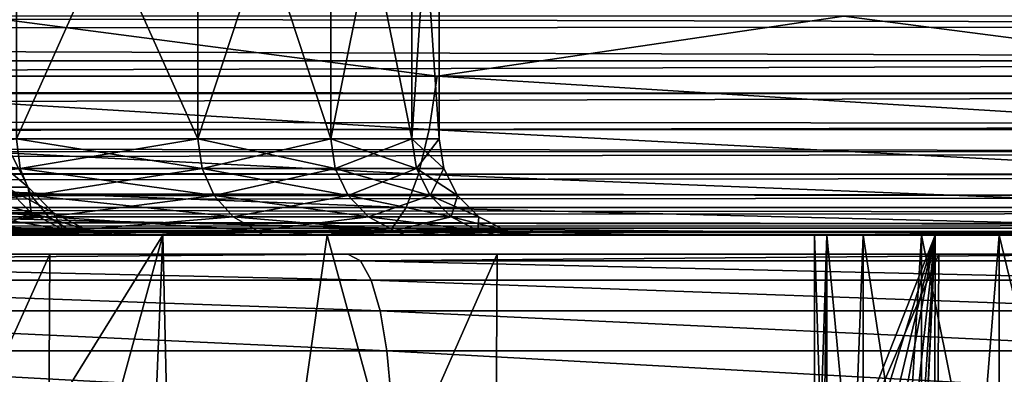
# Model space of a CAD drawing. Header units: metres. Extents: x -109 to 109, y -63 to 140.
# Tile 217 of 480: x 9.32 to 14.44, y -0.72 to 1.12. Entities that reach past the tile are written whole.
import ezdxf

# ---------------------------------------------------------------- set-up
doc = ezdxf.new("R2010")
doc.units = ezdxf.units.M
doc.layers.add('solid_502308_SW0001', color=7, linetype='CONTINUOUS')

msp = doc.modelspace()

# ---------------------------------------------------------------- linework, layer by layer
at = {"layer": 'solid_502308_SW0001'}
for points in [[(9.303696, 2.6, 9.459531), (10.246575, 2.6, 7.920891), (9.303697, 0.5, 9.459529)], [(10.246575, 2.6, 7.920891), (10.246576, 0.5, 7.920889), (9.303697, 0.5, 9.459529)], [(9.303697, 2.6, -4.059529), (9.303697, 0.5, -4.059529), (10.246575, 0.5, -2.52089)], [(10.246576, 2.6, -2.520889), (9.303697, 2.6, -4.059529), (10.246575, 0.5, -2.52089)], [(10.246575, 2.6, 7.920891), (10.93715, 2.6, 6.253696), (10.246576, 0.5, 7.920889)], [(10.246576, 2.6, -2.520889), (10.246575, 0.5, -2.52089), (10.93715, 0.5, -0.853695)], [(10.93715, 2.6, 6.253696), (10.93715, 0.5, 6.253695), (10.246576, 0.5, 7.920889)], [(10.93715, 2.6, -0.853694), (10.246576, 2.6, -2.520889), (10.93715, 0.5, -0.853695)], [(11.358416, 2.6, 4.498997), (11.358416, 0.5, 4.498996), (10.93715, 0.5, 6.253695)], [(10.93715, 2.6, 6.253696), (11.358416, 2.6, 4.498997), (10.93715, 0.5, 6.253695)], [(10.93715, 2.6, -0.853694), (10.93715, 0.5, -0.853695), (11.358416, 0.5, 0.901004)], [(11.358417, 2.6, 0.901005), (10.93715, 2.6, -0.853694), (11.358416, 0.5, 0.901004)], [(11.5, 2.6, 2.700001), (11.5, 0.5, 2.7), (11.358416, 0.5, 4.498996)], [(11.358416, 2.6, 4.498997), (11.5, 2.6, 2.700001), (11.358416, 0.5, 4.498996)], [(11.358417, 2.6, 0.901005), (11.358416, 0.5, 0.901004), (11.5, 0.5, 2.7)], [(11.5, 2.6, 2.700001), (11.358417, 2.6, 0.901005), (11.5, 0.5, 2.7)], [(-24.23188, 1.200691, -17.246307), (24.234295, 1.271283, -17.258932), (24.226345, 1.08459, -17.217802)], [(-24.22471, 1.056618, -17.209446), (-24.23188, 1.200691, -17.246307), (24.226345, 1.08459, -17.217802)], [(9.104465, 1.135432, 16.604481), (6.9163, 0.825154, 16.753988), (11.489544, 0.825154, 16.113579)], [(13.602978, 1.135432, 15.824905), (9.104465, 1.135432, 16.604481), (11.489544, 0.825154, 16.113579)], [(13.602978, 1.135432, 15.824905), (11.489544, 0.825154, 16.113579), (16.007816, 0.825154, 15.156216)], [(13.602978, 1.135432, 15.824905), (16.007816, 0.825154, 15.156216), (18.040594, 1.135913, 14.733995)], [(-24.22471, 1.056618, -17.209446), (24.226345, 1.08459, -17.217802), (24.213856, 0.904385, -17.153151)], [(-24.213861, 0.904573, -17.153231), (-24.22471, 1.056618, -17.209446), (24.213856, 0.904385, -17.153151)], [(-24.199003, 0.751157, -17.076178), (-24.213861, 0.904573, -17.153231), (24.213856, 0.904385, -17.153151)], [(-24.199003, 0.751157, -17.076178), (24.213856, 0.904385, -17.153151), (24.197004, 0.733541, -17.065868)], [(11.447783, 0.547746, 15.937496), (6.9163, 0.825154, 16.753988), (6.89109, 0.547746, 16.574986)], [(11.447783, 0.547746, 15.937496), (11.489544, 0.825154, 16.113579), (6.9163, 0.825154, 16.753988)], [(15.949615, 0.547746, 14.984539), (11.489544, 0.825154, 16.113579), (11.447783, 0.547746, 15.937496)], [(15.949615, 0.547746, 14.984539), (16.007816, 0.825154, 15.156216), (11.489544, 0.825154, 16.113579)], [(-24.197247, 0.735539, -17.067053), (-24.199003, 0.751157, -17.076178), (24.197004, 0.733541, -17.065868)], [(-24.180655, 0.6063, -16.981171), (-24.197247, 0.735539, -17.067053), (24.197004, 0.733541, -17.065868)], [(-24.180655, 0.6063, -16.981171), (24.197004, 0.733541, -17.065868), (24.17602, 0.574859, -16.957199)], [(-24.159142, 0.472982, -16.86974), (-24.180655, 0.6063, -16.981171), (24.17602, 0.574859, -16.957199)], [(-24.159142, 0.472982, -16.86974), (24.17602, 0.574859, -16.957199), (24.151209, 0.431021, -16.828747)], [(6.89109, 0.547746, 16.574986), (6.858017, 0.316719, 16.340048), (11.393015, 0.316719, 15.706382)], [(11.447783, 0.547746, 15.937496), (6.89109, 0.547746, 16.574986), (11.393015, 0.316719, 15.706382)], [(11.447783, 0.547746, 15.937496), (11.393015, 0.316719, 15.706382), (15.8733, 0.316719, 14.759193)], [(15.949615, 0.547746, 14.984539), (11.447783, 0.547746, 15.937496), (15.8733, 0.316719, 14.759193)], [(-24.152525, 0.43775, -16.835541), (-24.159142, 0.472982, -16.86974), (24.151209, 0.431021, -16.828747)], [(9.323494, 0.345491, -4.073915), (9.303697, 0.5, -4.059529), (8.131729, 0.5, -5.431727)], [(9.323494, 0.345491, -4.073915), (8.131729, 0.5, -5.431727), (8.149033, 0.345491, -5.449032)], [(8.149032, 0.345491, 10.849032), (9.303697, 0.5, 9.459529), (9.323494, 0.345491, 9.473914)], [(9.323494, 0.345491, 9.473914), (9.303697, 0.5, 9.459529), (10.246576, 0.5, 7.920889)], [(10.268379, 0.345491, -2.532001), (10.246575, 0.5, -2.52089), (9.303697, 0.5, -4.059529)], [(10.268379, 0.345491, -2.532001), (9.303697, 0.5, -4.059529), (9.323494, 0.345491, -4.073915)], [(9.323494, 0.345491, 9.473914), (10.246576, 0.5, 7.920889), (10.268379, 0.345491, 7.932001)], [(10.960424, 0.345491, -0.861258), (10.93715, 0.5, -0.853695), (10.246575, 0.5, -2.52089)], [(10.960424, 0.345491, -0.861258), (10.246575, 0.5, -2.52089), (10.268379, 0.345491, -2.532001)], [(10.268379, 0.345491, 7.932001), (10.246576, 0.5, 7.920889), (10.93715, 0.5, 6.253695)], [(10.268379, 0.345491, 7.932001), (10.93715, 0.5, 6.253695), (10.960423, 0.345491, 6.261258)], [(10.960423, 0.345491, 6.261258), (10.93715, 0.5, 6.253695), (11.358416, 0.5, 4.498996)], [(11.382586, 0.345491, 0.897175), (11.358416, 0.5, 0.901004), (10.93715, 0.5, -0.853695)], [(11.382586, 0.345491, 0.897175), (10.93715, 0.5, -0.853695), (10.960424, 0.345491, -0.861258)], [(10.960423, 0.345491, 6.261258), (11.358416, 0.5, 4.498996), (11.382586, 0.345491, 4.502825)], [(11.382586, 0.345491, 4.502825), (11.358416, 0.5, 4.498996), (11.5, 0.5, 2.7)], [(11.524471, 0.345491, 2.7), (11.5, 0.5, 2.7), (11.358416, 0.5, 0.901004)], [(11.524471, 0.345491, 2.7), (11.358416, 0.5, 0.901004), (11.382586, 0.345491, 0.897175)], [(11.382586, 0.345491, 4.502825), (11.5, 0.5, 2.7), (11.524471, 0.345491, 2.7)], [(-24.134705, 0.353201, -16.743351), (-24.152525, 0.43775, -16.835541), (24.151209, 0.431021, -16.828747)], [(-24.134705, 0.353201, -16.743351), (24.151209, 0.431021, -16.828747), (24.122955, 0.304525, -16.682474)], [(9.164949, 0.415128, 4.151586), (9.249078, 0.247634, 4.16491), (9.364368, 0.247634, 2.7)], [(9.279192, 0.415128, 2.7), (9.164949, 0.415128, 4.151586), (9.364368, 0.247634, 2.7)], [(9.279192, 0.415128, 2.7), (9.364368, 0.247634, 2.7), (9.249078, 0.247634, 1.23509)], [(-24.107645, 0.248562, -16.603456), (-24.134705, 0.353201, -16.743351), (24.122955, 0.304525, -16.682474)], [(6.858017, 0.316719, 16.340048), (6.818843, 0.143325, 16.060598), (11.328089, 0.143325, 15.431458)], [(11.393015, 0.316719, 15.706382), (6.858017, 0.316719, 16.340048), (11.328089, 0.143325, 15.431458)], [(8.149032, 0.345491, 10.849032), (9.323494, 0.345491, 9.473914), (8.199316, 0.20598, 10.899316)], [(8.149033, 0.345491, -5.449032), (8.199316, 0.20598, -5.499316), (9.381024, 0.20598, -4.115713)], [(9.323494, 0.345491, -4.073915), (8.149033, 0.345491, -5.449032), (9.381024, 0.20598, -4.115713)], [(9.323494, 0.345491, 9.473914), (9.381024, 0.20598, 9.515713), (8.199316, 0.20598, 10.899316)], [(9.323494, 0.345491, -4.073915), (9.381024, 0.20598, -4.115713), (10.331741, 0.20598, -2.564285)], [(10.268379, 0.345491, -2.532001), (9.323494, 0.345491, -4.073915), (10.331741, 0.20598, -2.564285)], [(9.323494, 0.345491, 9.473914), (10.268379, 0.345491, 7.932001), (9.381024, 0.20598, 9.515713)], [(10.268379, 0.345491, 7.932001), (10.331741, 0.20598, 7.964285), (9.381024, 0.20598, 9.515713)], [(10.268379, 0.345491, -2.532001), (10.331741, 0.20598, -2.564285), (11.028055, 0.20598, -0.883232)], [(10.960424, 0.345491, -0.861258), (10.268379, 0.345491, -2.532001), (11.028055, 0.20598, -0.883232)], [(10.268379, 0.345491, 7.932001), (10.960423, 0.345491, 6.261258), (10.331741, 0.20598, 7.964285)], [(10.960423, 0.345491, 6.261258), (11.028055, 0.20598, 6.283233), (10.331741, 0.20598, 7.964285)], [(10.960423, 0.345491, 6.261258), (11.382586, 0.345491, 4.502825), (11.028055, 0.20598, 6.283233)], [(10.960424, 0.345491, -0.861258), (11.028055, 0.20598, -0.883232), (11.452823, 0.20598, 0.886051)], [(11.382586, 0.345491, 0.897175), (10.960424, 0.345491, -0.861258), (11.452823, 0.20598, 0.886051)], [(11.382586, 0.345491, 4.502825), (11.452823, 0.20598, 4.513949), (11.028055, 0.20598, 6.283233)], [(11.393015, 0.316719, 15.706382), (11.328089, 0.143325, 15.431458), (15.782797, 0.143325, 14.491098)], [(11.382586, 0.345491, 0.897175), (11.452823, 0.20598, 0.886051), (11.595584, 0.20598, 2.7)], [(11.524471, 0.345491, 2.7), (11.382586, 0.345491, 0.897175), (11.595584, 0.20598, 2.7)], [(11.382586, 0.345491, 4.502825), (11.524471, 0.345491, 2.7), (11.452823, 0.20598, 4.513949)], [(15.8733, 0.316719, 14.759193), (11.393015, 0.316719, 15.706382), (15.782797, 0.143325, 14.491098)], [(11.524471, 0.345491, 2.7), (11.595584, 0.20598, 2.7), (11.452823, 0.20598, 4.513949)], [(-24.107645, 0.248562, -16.603456), (24.122955, 0.304525, -16.682474), (24.091713, 0.197646, -16.520699)], [(-24.104244, 0.237048, -16.585764), (-24.107645, 0.248562, -16.603456), (24.091713, 0.197646, -16.520699)], [(-24.078539, 0.160736, -16.452026), (-24.104244, 0.237048, -16.585764), (24.091713, 0.197646, -16.520699)], [(8.199316, 0.20598, -5.499316), (8.277648, 0.095307, -5.577648), (9.470646, 0.095307, -4.180827)], [(9.381024, 0.20598, -4.115713), (8.199316, 0.20598, -5.499316), (9.470646, 0.095307, -4.180827)], [(8.199316, 0.20598, 10.899316), (9.381024, 0.20598, 9.515713), (8.277648, 0.095307, 10.977648)], [(9.381024, 0.20598, 9.515713), (9.470646, 0.095307, 9.580827), (8.277648, 0.095307, 10.977648)], [(8.906043, 0.247634, 5.593749), (9.032351, 0.114701, 5.634789), (9.38025, 0.114701, 4.185686)], [(9.249078, 0.247634, 4.16491), (8.906043, 0.247634, 5.593749), (9.38025, 0.114701, 4.185686)], [(9.249078, 0.247634, 1.23509), (9.38025, 0.114701, 1.214314), (9.032351, 0.114701, -0.234789)], [(9.249078, 0.247634, 4.16491), (9.38025, 0.114701, 4.185686), (9.497176, 0.114701, 2.7)], [(9.364368, 0.247634, 2.7), (9.249078, 0.247634, 4.16491), (9.497176, 0.114701, 2.7)], [(9.249078, 0.247634, 1.23509), (9.364368, 0.247634, 2.7), (9.38025, 0.114701, 1.214314)], [(9.364368, 0.247634, 2.7), (9.497176, 0.114701, 2.7), (9.38025, 0.114701, 1.214314)], [(9.381024, 0.20598, -4.115713), (9.470646, 0.095307, -4.180827), (10.430445, 0.095307, -2.614577)], [(10.331741, 0.20598, -2.564285), (9.381024, 0.20598, -4.115713), (10.430445, 0.095307, -2.614577)], [(9.381024, 0.20598, 9.515713), (10.331741, 0.20598, 7.964285), (9.470646, 0.095307, 9.580827)], [(10.331741, 0.20598, 7.964285), (10.430445, 0.095307, 8.014577), (9.470646, 0.095307, 9.580827)], [(10.331741, 0.20598, -2.564285), (10.430445, 0.095307, -2.614577), (11.133411, 0.095307, -0.917465)], [(11.028055, 0.20598, -0.883232), (10.331741, 0.20598, -2.564285), (11.133411, 0.095307, -0.917465)], [(10.331741, 0.20598, 7.964285), (11.028055, 0.20598, 6.283233), (10.430445, 0.095307, 8.014577)], [(11.028055, 0.20598, 6.283233), (11.133411, 0.095307, 6.317465), (10.430445, 0.095307, 8.014577)], [(11.028055, 0.20598, -0.883232), (11.133411, 0.095307, -0.917465), (11.562237, 0.095307, 0.868722)], [(11.452823, 0.20598, 0.886051), (11.028055, 0.20598, -0.883232), (11.562237, 0.095307, 0.868722)], [(11.028055, 0.20598, 6.283233), (11.452823, 0.20598, 4.513949), (11.133411, 0.095307, 6.317465)], [(11.452823, 0.20598, 4.513949), (11.562237, 0.095307, 4.531279), (11.133411, 0.095307, 6.317465)], [(11.452823, 0.20598, 0.886051), (11.562237, 0.095307, 0.868722), (11.706362, 0.095307, 2.7)], [(11.595584, 0.20598, 2.7), (11.452823, 0.20598, 0.886051), (11.706362, 0.095307, 2.7)], [(11.452823, 0.20598, 4.513949), (11.595584, 0.20598, 2.7), (11.562237, 0.095307, 4.531279)], [(11.595584, 0.20598, 2.7), (11.706362, 0.095307, 2.7), (11.562237, 0.095307, 4.531279)], [(-24.078539, 0.160736, -16.452026), (24.091713, 0.197646, -16.520699), (24.057997, 0.112365, -16.346094)], [(-24.053606, 0.103297, -16.323484), (-24.078539, 0.160736, -16.452026), (24.057997, 0.112365, -16.346094)], [(-24.053606, 0.103297, -16.323484), (24.057997, 0.112365, -16.346094), (24.022404, 0.05029, -16.161623)], [(-24.047312, 0.091087, -16.291218), (-24.053606, 0.103297, -16.323484), (24.022404, 0.05029, -16.161623)], [(6.818843, 0.143325, 16.060598), (6.77527, 0.036011, 15.750271), (11.25596, 0.036011, 15.126151)], [(11.328089, 0.143325, 15.431458), (6.818843, 0.143325, 16.060598), (11.25596, 0.036011, 15.126151)], [(9.032351, 0.114701, 5.634789), (9.191571, 0.029366, 5.686522), (9.545603, 0.029366, 4.211875)], [(9.38025, 0.114701, 4.185686), (9.032351, 0.114701, 5.634789), (9.545603, 0.029366, 4.211875)], [(9.032351, 0.114701, -0.234789), (9.38025, 0.114701, 1.214314), (9.191571, 0.029366, -0.286523)], [(9.38025, 0.114701, 1.214314), (9.545603, 0.029366, 1.188125), (9.191571, 0.029366, -0.286523)], [(9.38025, 0.114701, 4.185686), (9.545603, 0.029366, 4.211875), (9.66459, 0.029366, 2.7)], [(9.497176, 0.114701, 2.7), (9.38025, 0.114701, 4.185686), (9.66459, 0.029366, 2.7)], [(9.38025, 0.114701, 1.214314), (9.497176, 0.114701, 2.7), (9.545603, 0.029366, 1.188125)], [(9.497176, 0.114701, 2.7), (9.66459, 0.029366, 2.7), (9.545603, 0.029366, 1.188125)], [(11.328089, 0.143325, 15.431458), (11.25596, 0.036011, 15.126151), (15.682309, 0.036011, 14.19336)], [(15.782797, 0.143325, 14.491098), (11.328089, 0.143325, 15.431458), (15.682309, 0.036011, 14.19336)], [(-24.01502, 0.040646, -16.123297), (-24.047312, 0.091087, -16.291218), (24.022404, 0.05029, -16.161623)], [(8.277648, 0.095307, -5.577648), (8.376345, 0.024326, -5.676344), (9.583567, 0.024326, -4.262869)], [(9.470646, 0.095307, -4.180827), (8.277648, 0.095307, -5.577648), (9.583567, 0.024326, -4.262869)], [(8.277648, 0.095307, 10.977648), (9.470646, 0.095307, 9.580827), (8.376345, 0.024326, 11.076344)], [(9.470646, 0.095307, 9.580827), (9.583567, 0.024326, 9.662868), (8.376345, 0.024326, 11.076344)], [(9.470646, 0.095307, -4.180827), (9.583567, 0.024326, -4.262869), (10.55481, 0.024326, -2.677944)], [(10.430445, 0.095307, -2.614577), (9.470646, 0.095307, -4.180827), (10.55481, 0.024326, -2.677944)], [(9.470646, 0.095307, 9.580827), (10.430445, 0.095307, 8.014577), (9.583567, 0.024326, 9.662868)], [(10.430445, 0.095307, 8.014577), (10.55481, 0.024326, 8.077944), (9.583567, 0.024326, 9.662868)], [(10.430445, 0.095307, -2.614577), (10.55481, 0.024326, -2.677944), (11.266158, 0.024326, -0.960597)], [(11.133411, 0.095307, -0.917465), (10.430445, 0.095307, -2.614577), (11.266158, 0.024326, -0.960597)], [(10.430445, 0.095307, 8.014577), (11.133411, 0.095307, 6.317465), (10.55481, 0.024326, 8.077944)], [(11.133411, 0.095307, 6.317465), (11.266158, 0.024326, 6.360597), (10.55481, 0.024326, 8.077944)], [(11.133411, 0.095307, -0.917465), (11.266158, 0.024326, -0.960597), (11.700096, 0.024326, 0.846887)], [(11.562237, 0.095307, 0.868722), (11.133411, 0.095307, -0.917465), (11.700096, 0.024326, 0.846887)], [(11.133411, 0.095307, 6.317465), (11.562237, 0.095307, 4.531279), (11.266158, 0.024326, 6.360597)], [(11.562237, 0.095307, 4.531279), (11.700096, 0.024326, 4.553113), (11.266158, 0.024326, 6.360597)], [(11.562237, 0.095307, 0.868722), (11.700096, 0.024326, 0.846887), (11.84594, 0.024326, 2.7)], [(11.706362, 0.095307, 2.7), (11.562237, 0.095307, 0.868722), (11.84594, 0.024326, 2.7)], [(11.562237, 0.095307, 4.531279), (11.706362, 0.095307, 2.7), (11.700096, 0.024326, 4.553113)], [(11.706362, 0.095307, 2.7), (11.84594, 0.024326, 2.7), (11.700096, 0.024326, 4.553113)], [(-24.01502, 0.040646, -16.123297), (24.022404, 0.05029, -16.161623), (23.985561, 0.012598, -15.970469)], [(-24.001421, 0.025529, -16.052032), (-24.01502, 0.040646, -16.123297), (23.985561, 0.012598, -15.970469)], [(-23.981899, 0.010115, -15.950378), (-24.001421, 0.025529, -16.052032), (23.985561, 0.012598, -15.970469)], [(-23.981899, 0.010115, -15.950378), (23.985561, 0.012598, -15.970469), (23.947977, 0, -15.776472)], [(-23.981899, 0.010115, -15.950378), (10.065047, 0, -15.776472), (-10.065047, 0, -15.776472)], [(-23.981899, 0.010115, -15.950378), (23.947977, 0, -15.776472), (17.006495, 0, -15.776472)], [(-23.981899, 0.010115, -15.950378), (17.006495, 0, -15.776472), (10.065047, 0, -15.776472)], [(-6.065785, 0, -16.430685), (-10.065047, 0, -15.776472), (10.065047, 0, -15.776472)], [(-6.065785, 0, -16.430685), (10.065047, 0, -15.776472), (-2.026067, 0, -16.758926)], [(-2.026067, 0, -16.758926), (10.065047, 0, -15.776472), (2.026067, 0, -16.758926)], [(2.026067, 0, -16.758926), (10.065047, 0, -15.776472), (6.065785, 0, -16.430685)], [(9.361381, -11, 13.378528), (6.74241, 0, 14.022077), (4.703983, -11, 14.075018)], [(6.537982, -5.676961, -16.270775), (6.065785, 0, -16.430685), (10.065047, 0, -15.776472)], [(8.215375, -6.725688, -16.001492), (6.537982, -5.676961, -16.270775), (10.065047, 0, -15.776472)], [(6.74241, 0, 14.022077), (10.918035, 0, 13.236396), (7.594398, 0, 15.330571)], [(9.361381, -11, 13.378528), (10.918035, 0, 13.236396), (6.74241, 0, 14.022077)], [(6.77527, 0.036011, 15.750271), (7.594398, 0, 15.330571), (10.103109, 0, 14.98632)], [(11.25596, 0.036011, 15.126151), (6.77527, 0.036011, 15.750271), (10.103109, 0, 14.98632)], [(10.918035, 0, 13.236396), (10.103109, 0, 14.98632), (7.594398, 0, 15.330571)], [(9.737864, -8.011181, -15.7), (8.215375, -6.725688, -16.001492), (10.065047, 0, -15.776472)], [(8.376345, 0.024326, -5.676344), (8.364155, 0, -5.904702), (9.586843, 0, -4.517493)], [(9.548808, 0, 0.282868), (9.586843, 0, -4.517493), (8.364155, 0, -5.904702)], [(9.020826, 0, -1.255609), (9.548808, 0, 0.282868), (8.364155, 0, -5.904702)], [(8.376345, 0.024326, 11.076344), (9.583567, 0.024326, 9.662868), (8.838507, 0, 10.816692)], [(9.583567, 0.024326, -4.262869), (8.376345, 0.024326, -5.676344), (9.586843, 0, -4.517493)], [(9.583567, 0.024326, 9.662868), (9.98065, 0, 9.362328), (8.838507, 0, 10.816692)], [(9.020823, 0, 6.655616), (8.838507, 0, 10.816692), (9.98065, 0, 9.362328)], [(9.191571, 0.029366, 5.686522), (9.020823, 0, 6.655616), (9.548803, 0, 5.117151)], [(9.548803, 0, 5.117151), (9.020823, 0, 6.655616), (9.98065, 0, 9.362328)], [(9.191571, 0.029366, -0.286523), (9.548808, 0, 0.282868), (9.020826, 0, -1.255609)], [(9.545603, 0.029366, 4.211875), (9.191571, 0.029366, 5.686522), (9.548803, 0, 5.117151)], [(9.191571, 0.029366, -0.286523), (9.545603, 0.029366, 1.188125), (9.548808, 0, 0.282868)], [(13.928113, -11, 12.225027), (10.918035, 0, 13.236396), (9.361381, -11, 13.378528)], [(9.545603, 0.029366, 4.211875), (9.548803, 0, 5.117151), (9.816379, 0, 3.513121)], [(9.66459, 0.029366, 2.7), (9.545603, 0.029366, 4.211875), (9.816379, 0, 3.513121)], [(9.545603, 0.029366, 1.188125), (9.816381, 0, 1.886906), (9.548808, 0, 0.282868)], [(9.545603, 0.029366, 1.188125), (9.66459, 0.029366, 2.7), (9.816381, 0, 1.886906)], [(9.816379, 0, 3.513121), (9.548803, 0, 5.117151), (9.98065, 0, 9.362328)], [(9.548808, 0, 0.282868), (9.816381, 0, 1.886906), (9.586843, 0, -4.517493)], [(9.583567, 0.024326, 9.662868), (10.55481, 0.024326, 8.077944), (9.98065, 0, 9.362328)], [(9.583567, 0.024326, -4.262869), (9.586843, 0, -4.517493), (10.581814, 0, -2.95905)], [(10.55481, 0.024326, -2.677944), (9.583567, 0.024326, -4.262869), (10.581814, 0, -2.95905)], [(9.816381, 0, 1.886906), (10.581814, 0, -2.95905), (9.586843, 0, -4.517493)], [(9.66459, 0.029366, 2.7), (9.816379, 0, 3.513121), (9.816381, 0, 1.886906)], [(10.286116, -9.647855, -15.558339), (9.737864, -8.011181, -15.7), (10.065047, 0, -15.776472)], [(9.816381, 0, 1.886906), (9.816379, 0, 3.513121), (9.98065, 0, 9.362328)], [(9.816381, 0, 1.886906), (9.98065, 0, 9.362328), (10.581814, 0, -2.95905)], [(10.55481, 0.024326, 8.077944), (10.885718, 0, 7.749844), (9.98065, 0, 9.362328)], [(10.581814, 0, -2.95905), (9.98065, 0, 9.362328), (10.885718, 0, 7.749844)], [(14.077567, 0, -14.777308), (10.065047, 0, -15.776472), (17.006495, 0, -15.776472)], [(10.286116, -9.647855, -15.558339), (10.065047, 0, -15.776472), (14.077567, 0, -14.777308)], [(11.25596, 0.036011, 15.126151), (10.103109, 0, 14.98632), (12.584209, 0, 14.546911)], [(10.918035, 0, 13.236396), (12.584209, 0, 14.546911), (10.103109, 0, 14.98632)], [(10.861981, -10.41186, -15.419655), (10.286116, -9.647855, -15.558339), (14.077567, 0, -14.777308)], [(10.55481, 0.024326, 8.077944), (11.266158, 0.024326, 6.360597), (10.885718, 0, 7.749844)], [(10.55481, 0.024326, -2.677944), (10.581814, 0, -2.95905), (11.325562, 0, -1.266279)], [(11.266158, 0.024326, -0.960597), (10.55481, 0.024326, -2.677944), (11.325562, 0, -1.266279)], [(10.581814, 0, -2.95905), (10.885718, 0, 7.749844), (11.325562, 0, -1.266279)], [(11.379967, -11.213332, -15.28669), (10.861981, -10.41186, -15.419655), (14.077567, 0, -14.777308)], [(11.266158, 0.024326, 6.360597), (11.532264, 0, 6.017609), (10.885718, 0, 7.749844)], [(11.325562, 0, -1.266279), (10.885718, 0, 7.749844), (11.532264, 0, 6.017609)], [(10.918035, 0, 13.236396), (15.007822, 0, 12.08287), (12.584209, 0, 14.546911)], [(13.928113, -11, 12.225027), (15.007822, 0, 12.08287), (10.918035, 0, 13.236396)], [(11.25596, 0.036011, 15.126151), (12.584209, 0, 14.546911), (15.021044, 0, 14.017548)], [(15.682309, 0.036011, 14.19336), (11.25596, 0.036011, 15.126151), (15.021044, 0, 14.017548)], [(11.266158, 0.024326, 6.360597), (11.700096, 0.024326, 4.553113), (11.532264, 0, 6.017609)], [(11.266158, 0.024326, -0.960597), (11.325562, 0, -1.266279), (11.800463, 0, 0.520774)], [(11.700096, 0.024326, 0.846887), (11.266158, 0.024326, -0.960597), (11.800463, 0, 0.520774)], [(11.325562, 0, -1.266279), (11.532264, 0, 6.017609), (11.800463, 0, 0.520774)], [(11.837392, -12.046963, -15.162107), (11.379967, -11.213332, -15.28669), (14.077567, 0, -14.777308)], [(11.700096, 0.024326, 4.553113), (11.905032, 0, 4.20663), (11.532264, 0, 6.017609)], [(11.800463, 0, 0.520774), (11.532264, 0, 6.017609), (11.905032, 0, 4.20663)], [(11.700096, 0.024326, 4.553113), (11.84594, 0.024326, 2.7), (11.905032, 0, 4.20663)], [(11.700096, 0.024326, 0.846887), (11.800463, 0, 0.520774), (11.995173, 0, 2.359755)], [(11.84594, 0.024326, 2.7), (11.700096, 0.024326, 0.846887), (11.995173, 0, 2.359755)], [(11.800463, 0, 0.520774), (11.905032, 0, 4.20663), (11.995173, 0, 2.359755)], [(12.563338, -13.78989, -14.947215), (11.837392, -12.046963, -15.162107), (14.077567, 0, -14.777308)], [(11.84594, 0.024326, 2.7), (11.995173, 0, 2.359755), (11.905032, 0, 4.20663)], [(13.031118, -15.601575, -14.78991), (12.563338, -13.78989, -14.947215), (14.077567, 0, -14.777308)], [(15.007822, 0, 12.08287), (15.021044, 0, 14.017548), (12.584209, 0, 14.546911)], [(13.238515, -17.448441, -14.699668), (13.031118, -15.601575, -14.78991), (14.077567, 0, -14.777308)], [(13.185957, -19.301167, -14.680631), (14.077567, 0, -14.777308), (14.016887, -29.29278, -14.262272)], [(13.185957, -19.301167, -14.680631), (13.238515, -17.448441, -14.699668), (14.077567, 0, -14.777308)], [(13.513964, 0, 3.267507), (13.45, -5, 2.7), (13.45, -2, 2.7)], [(13.513942, -5, 3.267433), (13.45, -5, 2.7), (13.513964, 0, 3.267507)], [(13.45, 0, 2.7), (13.45, -2, 2.7), (13.513934, -2, 2.132572)], [(13.45, 0, 2.7), (13.513964, 0, 3.267507), (13.45, -2, 2.7)], [(13.513964, 0, 2.132493), (13.45, 0, 2.7), (13.513934, -2, 2.132572)], [(13.513964, 0, 2.132493), (13.513964, 0, 3.267507), (13.45, 0, 2.7)], [(13.513964, 0, 2.132493), (13.513934, -2, 2.132572), (13.702529, -2, 1.593596)], [(13.513942, -5, 3.267433), (13.513964, 0, 3.267507), (13.70253, 0, 3.806366)], [(13.702518, -5, 3.806365), (13.513942, -5, 3.267433), (13.70253, 0, 3.806366)], [(13.70253, 0, 1.593634), (13.513964, 0, 2.132493), (13.702529, -2, 1.593596)], [(13.70253, 0, 1.593634), (13.70253, 0, 3.806366), (13.513964, 0, 3.267507)], [(13.70253, 0, 1.593634), (13.513964, 0, 3.267507), (13.513964, 0, 2.132493)], [(13.702518, -5, 3.806365), (13.70253, 0, 3.806366), (14.006281, 0, 4.289831)], [(14.006349, -5, 4.289924), (13.702518, -5, 3.806365), (14.006281, 0, 4.289831)], [(13.70253, 0, 1.593634), (13.702529, -2, 1.593596), (14.00633, -2, 1.110101)], [(14.006281, 0, 1.110169), (13.70253, 0, 1.593634), (14.00633, -2, 1.110101)], [(14.006281, 0, 1.110169), (14.006281, 0, 4.289831), (13.70253, 0, 3.806366)], [(14.006281, 0, 1.110169), (13.70253, 0, 3.806366), (13.70253, 0, 1.593634)], [(18.357611, -11, 10.626278), (15.007822, 0, 12.08287), (13.928113, -11, 12.225027)], [(14.006281, 0, 1.110169), (14.00633, -2, 1.110101), (14.410101, -2, 0.70633)], [(14.410169, 0, 0.706281), (14.006281, 0, 1.110169), (14.410101, -2, 0.70633)], [(14.410169, 0, 0.706281), (14.410169, 0, 4.693719), (14.006281, 0, 4.289831)], [(14.006349, -5, 4.289924), (14.006281, 0, 4.289831), (14.410169, 0, 4.693719)], [(14.410169, 0, 0.706281), (14.006281, 0, 4.289831), (14.006281, 0, 1.110169)], [(14.410272, -5, 4.693794), (14.006349, -5, 4.289924), (14.410169, 0, 4.693719)], [(14.016887, -29.29278, -14.262272), (14.077567, 0, -14.777308), (17.993818, 0, -13.45)], [(15.44925, -27.236919, -13.853247), (14.016887, -29.29278, -14.262272), (17.993818, 0, -13.45)], [(17.993818, 0, -13.45), (14.077567, 0, -14.777308), (17.006495, 0, -15.776472)], [(14.410169, 0, 0.706281), (14.410101, -2, 0.70633), (14.893597, -2, 0.402529)], [(14.893634, 0, 0.40253), (14.410169, 0, 0.706281), (14.893597, -2, 0.402529)], [(14.893634, 0, 0.40253), (14.893634, 0, 4.99747), (14.410169, 0, 4.693719)], [(14.410272, -5, 4.693794), (14.410169, 0, 4.693719), (14.893634, 0, 4.99747)], [(14.893634, 0, 0.40253), (14.410169, 0, 4.693719), (14.410169, 0, 0.706281)], [(14.893662, -5, 4.997472), (14.410272, -5, 4.693794), (14.893634, 0, 4.99747)], [(6.648791, -0.1, 15.245726), (11.025274, -0.1, 14.442317), (7.128041, -0.1, 14.369448)], [(6.692022, -0.134144, 15.50132), (11.025274, -0.1, 14.442317), (6.648791, -0.1, 15.245726)], [(6.692022, -0.134144, 15.50132), (11.09206, -0.134144, 14.692762), (11.025274, -0.1, 14.442317)], [(7.103559, -5.368956, 14.370385), (7.128041, -0.1, 14.369448), (9.477245, -0.1, 13.958779)], [(9.446818, -5.435003, 13.960243), (7.103559, -5.368956, 14.370385), (9.477245, -0.1, 13.958779)], [(11.025274, -0.1, 14.442317), (9.477245, -0.1, 13.958779), (7.128041, -0.1, 14.369448)], [(9.446818, -5.435003, 13.960243), (9.477245, -0.1, 13.958779), (11.801357, -0.1, 13.432922)], [(11.768997, -5.520103, 13.434412), (9.446818, -5.435003, 13.960243), (11.801357, -0.1, 13.432922)], [(11.025274, -0.1, 14.442317), (11.801357, -0.1, 13.432922), (9.477245, -0.1, 13.958779)], [(11.025274, -0.1, 14.442317), (15.302209, -0.1, 13.247447), (11.801357, -0.1, 13.432922)], [(11.09206, -0.134144, 14.692762), (15.302209, -0.1, 13.247447), (11.025274, -0.1, 14.442317)], [(11.09206, -0.134144, 14.692762), (15.400432, -0.134144, 13.487858), (15.302209, -0.1, 13.247447)], [(11.768997, -5.520103, 13.434412), (11.801357, -0.1, 13.432922), (14.09576, -0.1, 12.792668)], [(14.064841, -5.624341, 12.793642), (11.768997, -5.520103, 13.434412), (14.09576, -0.1, 12.792668)], [(15.302209, -0.1, 13.247447), (14.09576, -0.1, 12.792668), (11.801357, -0.1, 13.432922)], [(14.064841, -5.624341, 12.793642), (14.09576, -0.1, 12.792668), (16.358068, -0.1, 12.038764)], [(16.329245, -5.74783, 12.039505), (14.064841, -5.624341, 12.793642), (16.358068, -0.1, 12.038764)], [(15.302209, -0.1, 13.247447), (16.358068, -0.1, 12.038764), (14.09576, -0.1, 12.792668)], [(11.146473, -0.234377, 14.928171), (11.09206, -0.134144, 14.692762), (6.692022, -0.134144, 15.50132)], [(6.724873, -0.234377, 15.740692), (11.146473, -0.234377, 14.928171), (6.692022, -0.134144, 15.50132)], [(15.476022, -0.234377, 13.717344), (15.400432, -0.134144, 13.487858), (11.09206, -0.134144, 14.692762)], [(11.146473, -0.234377, 14.928171), (15.476022, -0.234377, 13.717344), (11.09206, -0.134144, 14.692762)], [(11.19317, -0.39384, 15.1302), (11.146473, -0.234377, 14.928171), (6.724873, -0.234377, 15.740692)], [(6.753066, -0.39384, 15.946122), (11.19317, -0.39384, 15.1302), (6.724873, -0.234377, 15.740692)], [(15.540894, -0.39384, 13.914291), (15.476022, -0.234377, 13.717344), (11.146473, -0.234377, 14.928171)], [(11.19317, -0.39384, 15.1302), (15.540894, -0.39384, 13.914291), (11.146473, -0.234377, 14.928171)], [(11.228955, -0.601622, 15.285026), (11.19317, -0.39384, 15.1302), (6.753066, -0.39384, 15.946122)], [(6.774672, -0.601622, 16.103554), (11.228955, -0.601622, 15.285026), (6.753066, -0.39384, 15.946122)], [(15.590608, -0.601622, 14.065222), (15.540894, -0.39384, 13.914291), (11.19317, -0.39384, 15.1302)], [(11.228955, -0.601622, 15.285026), (15.590608, -0.601622, 14.065222), (11.19317, -0.39384, 15.1302)], [(11.251382, -0.843505, 15.382053), (11.228955, -0.601622, 15.285026), (6.774672, -0.601622, 16.103554)], [(6.788211, -0.843505, 16.202215), (11.251382, -0.843505, 15.382053), (6.774672, -0.601622, 16.103554)], [(15.621763, -0.843505, 14.159808), (15.590608, -0.601622, 14.065222), (11.228955, -0.601622, 15.285026)], [(11.251382, -0.843505, 15.382053), (15.621763, -0.843505, 14.159808), (11.228955, -0.601622, 15.285026)]]:
    msp.add_3dface(points, dxfattribs=at)

doc.saveas('drawing.dxf')
